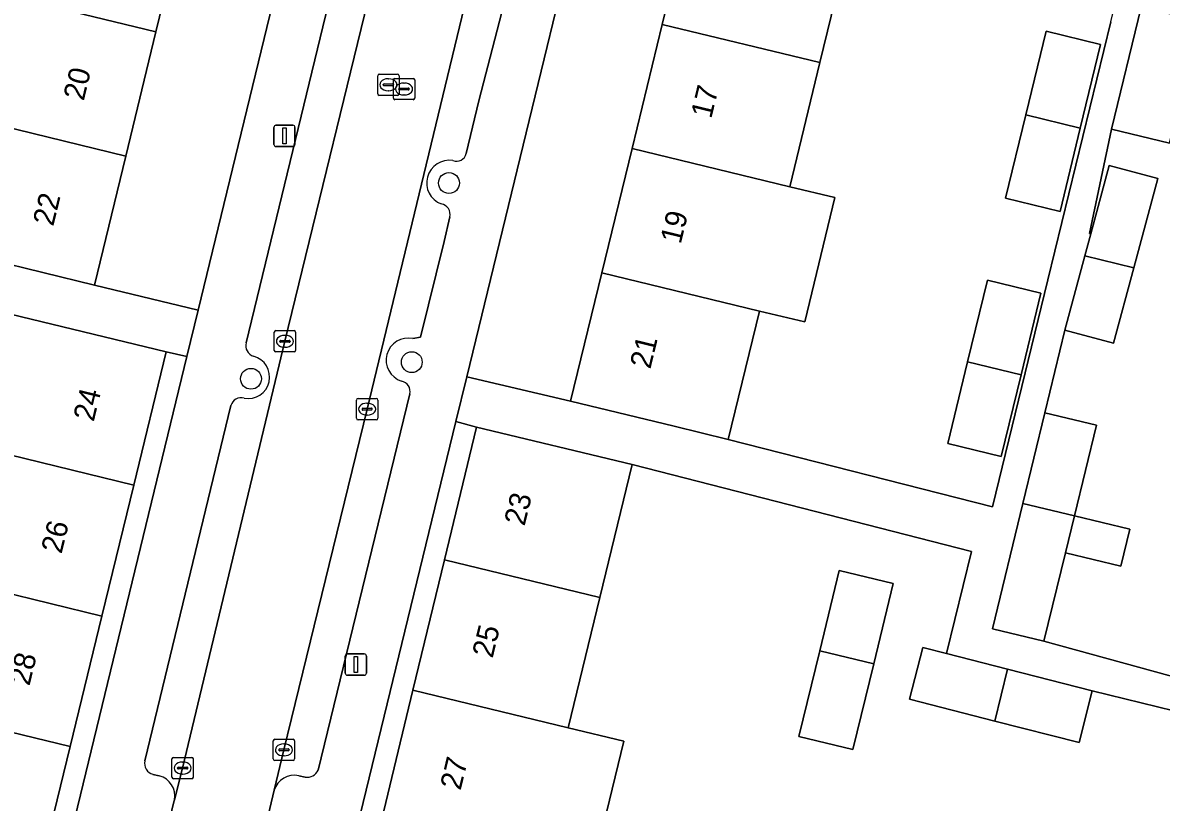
# Model space of a CAD drawing. Extents: x 162803 to 163818, y 381639 to 382475.
# Drawn here: x 163605.5 to 163658.8, y 382100.4 to 382137 of the extents above; entities that cross this region are included whole.
import ezdxf

# ---------------------------------------------------------------- set-up
doc = ezdxf.new("R2010")
doc.units = 0
for name, color, linetype in [('IMGEO_Boom', 7, 'Continuous'), ('IMGEO_Erf', 7, 'Continuous'), ('IMGEO_Kolk', 7, 'Continuous'), ('IMGEO_Lichtmast', 7, 'Continuous'), ('IMGEO_Pand', 7, 'Continuous'), ('IMGEO_Pand_nummerreeks', 7, 'Continuous'), ('IMGEO_Parkeervlak_open', 7, 'Continuous'), ('IMGEO_Rijbaan_lokaal_open', 7, 'Continuous'), ('IMGEO_Rioolput', 7, 'Continuous'), ('IMGEO_Voetpad_open', 7, 'Continuous')]:
    doc.layers.add(name, color=color, linetype=linetype)

msp = doc.modelspace()

# ---------------------------------------------------------------- linework, layer by layer
at = {"layer": 'IMGEO_Boom'}
for centre in [(163625.453, 382129.468), (163623.71, 382121.067), (163616.174, 382120.288)]:
    msp.add_circle(centre, 0.489, dxfattribs=at)
at = {"layer": 'IMGEO_Erf'}
for points in [[(163628.751, 382188.385), (163628.215, 382188.494), (163624.529, 382189.33), (163623.11, 382183.485), (163621.662, 382177.518), (163620.214, 382171.551), (163618.797, 382165.711), (163617.382, 382159.88), (163615.967, 382154.049), (163614.554, 382148.228), (163613.136, 382142.387), (163611.721, 382136.556), (163610.306, 382130.726), (163608.839, 382124.68), (163613.698, 382123.501), (163629.284, 382187.745)], [(163641.882, 382184.559), (163626.283, 382120.373), (163631.154, 382119.238), (163632.617, 382125.257), (163634.033, 382131.086), (163635.448, 382136.906), (163636.864, 382142.735), (163638.281, 382148.565)], [(163664.035, 382179.636), (163654.265, 382182.152), (163652.815, 382176.184), (163651.4, 382170.364), (163649.951, 382164.399), (163652.654, 382163.736), (163651.201, 382157.812), (163648.51, 382158.472), (163647.084, 382152.604), (163645.667, 382146.774), (163644.251, 382140.945), (163642.834, 382135.115), (163641.42, 382129.296), (163643.539, 382128.783), (163642.126, 382122.952), (163640.003, 382123.466), (163638.54, 382117.445), (163650.932, 382114.278), (163653.523, 382124.923), (163656.466, 382137.033), (163657.609, 382141.741), (163658.791, 382141.437), (163658.88, 382141.805)], [(163659.219, 382131.344), (163656.507, 382132.001), (163655.476, 382127.105), (163655.534, 382127.09), (163656.399, 382130.297), (163658.678, 382129.682), (163657.549, 382125.494), (163656.595, 382121.958), (163654.315, 382122.572), (163653.383, 382118.692), (163655.795, 382118.106), (163654.763, 382113.861), (163657.356, 382113.233), (163656.935, 382111.5), (163654.342, 382112.13), (163653.333, 382107.977), (163659.983, 382106.159)], [(163659.42, 382104.721), (163655.601, 382105.659), (163654.981, 382103.229), (163651.038, 382104.236), (163647.033, 382105.259), (163647.653, 382107.689), (163648.767, 382107.405), (163649.937, 382112.187), (163634.041, 382116.26), (163632.528, 382110.031), (163631.043, 382103.916), (163633.644, 382103.286), (163632.162, 382097.171), (163629.558, 382097.802), (163628.015, 382091.45), (163639.281, 382088.766), (163639.525, 382088.708), (163659.226, 382083.946)]]:
    msp.add_lwpolyline(points, dxfattribs=at)
for points in [[(163654.088, 382128.136), (163651.536, 382128.756), (163652.487, 382132.67), (163653.438, 382136.583), (163655.99, 382135.963), (163655.039, 382132.049)], [(163653.197, 382124.303), (163652.267, 382120.474), (163651.336, 382116.645), (163648.825, 382117.255), (163649.755, 382121.084), (163650.685, 382124.913)], [(163613.171, 382121.33), (163612.198, 382121.55), (163610.678, 382115.293), (163609.186, 382109.157), (163607.7, 382103.039), (163606.174, 382096.761), (163607.153, 382096.526)], [(163623.765, 382105.68), (163625.245, 382111.797), (163626.751, 382118.023), (163625.774, 382118.277), (163619.746, 382093.473), (163620.752, 382093.227), (163622.285, 382099.565)], [(163645.361, 382106.915), (163644.385, 382102.897), (163641.856, 382103.511), (163642.831, 382107.529), (163643.745, 382111.292), (163646.275, 382110.678)]]:
    msp.add_lwpolyline(points, close=True, dxfattribs=at)
at = {"layer": 'IMGEO_Kolk'}
for p, q in [((163617.339, 382122.545), (163618.191, 382122.545)), ((163617.264, 382121.619), (163617.264, 382122.471)), ((163617.523, 382122.039), (163617.523, 382122.051)), ((163617.961, 382122.002), (163617.563, 382122.002)), ((163617.566, 382122.088), (163617.964, 382122.088)), ((163617.752, 382122.325), (163617.777, 382122.325)), ((163618.007, 382122.051), (163618.007, 382122.039)), ((163618.265, 382122.471), (163618.265, 382121.619)), ((163618.191, 382121.545), (163617.339, 382121.545)), ((163617.775, 382121.765), (163617.75, 382121.765)), ((163621.194, 382119.363), (163622.046, 382119.363)), ((163621.119, 382118.437), (163621.119, 382119.289)), ((163621.378, 382118.857), (163621.378, 382118.869)), ((163621.816, 382118.82), (163621.418, 382118.82)), ((163621.421, 382118.906), (163621.819, 382118.906)), ((163621.607, 382119.143), (163621.632, 382119.143)), ((163621.862, 382118.869), (163621.862, 382118.857)), ((163622.12, 382119.289), (163622.12, 382118.437)), ((163622.046, 382118.363), (163621.194, 382118.363)), ((163621.63, 382118.583), (163621.605, 382118.583)), ((163617.219, 382102.456), (163617.219, 382103.308)), ((163617.294, 382103.382), (163618.146, 382103.382)), ((163618.22, 382103.308), (163618.22, 382102.456)), ((163617.478, 382102.876), (163617.478, 382102.888)), ((163617.916, 382102.839), (163617.518, 382102.839)), ((163617.521, 382102.925), (163617.919, 382102.925)), ((163617.707, 382103.162), (163617.732, 382103.162)), ((163617.962, 382102.888), (163617.962, 382102.876)), ((163612.472, 382101.603), (163612.472, 382102.455)), ((163612.547, 382102.529), (163613.399, 382102.529)), ((163612.96, 382102.309), (163612.985, 382102.309)), ((163613.473, 382102.455), (163613.473, 382101.603)), ((163618.146, 382102.382), (163617.294, 382102.382)), ((163617.73, 382102.602), (163617.705, 382102.602)), ((163612.731, 382102.023), (163612.731, 382102.035)), ((163613.169, 382101.986), (163612.771, 382101.986)), ((163612.774, 382102.072), (163613.172, 382102.072)), ((163612.983, 382101.749), (163612.958, 382101.749)), ((163613.215, 382102.035), (163613.215, 382102.023)), ((163613.399, 382101.529), (163612.547, 382101.529))]:
    msp.add_line(p, q, dxfattribs=at)
for points in [[(163617.339, 382122.545), (163618.191, 382122.545)], [(163617.264, 382121.619), (163617.264, 382122.471)], [(163618.265, 382122.471), (163618.265, 382121.619)], [(163618.191, 382121.545), (163617.339, 382121.545)], [(163621.194, 382119.363), (163622.046, 382119.363)], [(163621.119, 382118.437), (163621.119, 382119.289)], [(163622.12, 382119.289), (163622.12, 382118.437)], [(163622.046, 382118.363), (163621.194, 382118.363)], [(163617.219, 382102.456), (163617.219, 382103.308)], [(163617.294, 382103.382), (163618.146, 382103.382)], [(163618.22, 382103.308), (163618.22, 382102.456)], [(163612.472, 382101.603), (163612.472, 382102.455)], [(163612.547, 382102.529), (163613.399, 382102.529)], [(163613.473, 382102.455), (163613.473, 382101.603)], [(163618.146, 382102.382), (163617.294, 382102.382)], [(163613.399, 382101.529), (163612.547, 382101.529)]]:
    msp.add_lwpolyline(points, dxfattribs=at)
for centre, radius, start, end in [((163617.341, 382122.469), 0.0765, 91.552, 178.448), ((163617.341, 382122.469), 0.0765, 91.552, 178.448), ((163618.189, 382122.469), 0.0765, 1.552, 88.448), ((163618.189, 382122.469), 0.0765, 1.552, 88.448), ((163617.563, 382122.048), 0.0403, 85.8775, 175.7526), ((163617.56, 382122.038), 0.0366, 178.938, 274.7102), ((163617.964, 382122.045), 0.043, 264.8664, 352.4533), ((163617.968, 382122.05), 0.0386, 1.7309, 96.639), ((163617.341, 382121.621), 0.0765, 181.552, 268.448), ((163617.341, 382121.621), 0.0765, 181.552, 268.448), ((163618.189, 382121.621), 0.0765, 271.552, 358.448), ((163618.189, 382121.621), 0.0765, 271.552, 358.448), ((163621.196, 382119.287), 0.0765, 91.552, 178.448), ((163621.196, 382119.287), 0.0765, 91.552, 178.448), ((163622.044, 382119.287), 0.0765, 1.552, 88.448), ((163622.044, 382119.287), 0.0765, 1.552, 88.448), ((163621.418, 382118.866), 0.0403, 85.8775, 175.7526), ((163621.415, 382118.856), 0.0366, 178.938, 274.7102), ((163621.819, 382118.863), 0.043, 264.8664, 352.4533), ((163621.823, 382118.868), 0.0386, 1.7309, 96.639), ((163621.196, 382118.439), 0.0765, 181.552, 268.448), ((163621.196, 382118.439), 0.0765, 181.552, 268.448), ((163622.044, 382118.439), 0.0765, 271.552, 358.448), ((163622.044, 382118.439), 0.0765, 271.552, 358.448), ((163617.296, 382103.306), 0.0765, 91.552, 178.448), ((163617.296, 382103.306), 0.0765, 91.552, 178.448), ((163618.144, 382103.306), 0.0765, 1.552, 88.448), ((163618.144, 382103.306), 0.0765, 1.552, 88.448), ((163617.518, 382102.885), 0.0403, 85.8775, 175.7526), ((163617.515, 382102.875), 0.0366, 178.938, 274.7102), ((163617.919, 382102.882), 0.043, 264.8664, 352.4533), ((163617.923, 382102.887), 0.0386, 1.7309, 96.639), ((163612.549, 382102.453), 0.0765, 91.552, 178.448), ((163612.549, 382102.453), 0.0765, 91.552, 178.448), ((163613.397, 382102.453), 0.0765, 1.552, 88.448), ((163613.397, 382102.453), 0.0765, 1.552, 88.448), ((163617.296, 382102.458), 0.0765, 181.552, 268.448), ((163617.296, 382102.458), 0.0765, 181.552, 268.448), ((163618.144, 382102.458), 0.0765, 271.552, 358.448), ((163618.144, 382102.458), 0.0765, 271.552, 358.448), ((163612.771, 382102.032), 0.0403, 85.8775, 175.7526), ((163612.768, 382102.022), 0.0366, 178.938, 274.7102), ((163613.172, 382102.029), 0.043, 264.8664, 352.4533), ((163613.176, 382102.034), 0.0386, 1.7309, 96.639), ((163612.549, 382101.605), 0.0765, 181.552, 268.448), ((163612.549, 382101.605), 0.0765, 181.552, 268.448), ((163613.397, 382101.605), 0.0765, 271.552, 358.448), ((163613.397, 382101.605), 0.0765, 271.552, 358.448)]:
    msp.add_arc(centre, radius, start, end, dxfattribs=at)
for centre, major_axis, ratio, start_param, end_param in [((163617.751, 382122.045), (-0.387, 0.002), 0.722429, 4.712389, 7.853982), ((163617.776, 382122.045), (-0.39, 0.002), 0.717154, 1.570796, 4.712389), ((163621.606, 382118.863), (-0.387, 0.002), 0.722429, 4.712389, 7.853982), ((163621.631, 382118.863), (-0.39, 0.002), 0.717154, 1.570796, 4.712389), ((163617.706, 382102.882), (-0.387, 0.002), 0.722429, 4.712389, 7.853982), ((163617.731, 382102.882), (-0.39, 0.002), 0.717154, 1.570796, 4.712389), ((163612.959, 382102.029), (-0.387, 0.002), 0.722429, 4.712389, 7.853982), ((163612.984, 382102.029), (-0.39, 0.002), 0.717154, 1.570796, 4.712389)]:
    msp.add_ellipse(centre, major_axis=major_axis, ratio=ratio, start_param=start_param, end_param=end_param, dxfattribs=at)
at = {"layer": 'IMGEO_Lichtmast'}
for p, q in [((163617.347, 382132.178), (163618.137, 382132.178)), ((163618.137, 382132.178), (163617.347, 382132.178)), ((163617.247, 382131.278), (163617.247, 382132.078)), ((163617.247, 382132.078), (163617.247, 382131.278)), ((163618.237, 382132.078), (163618.237, 382131.278)), ((163618.237, 382131.278), (163618.237, 382132.078)), ((163618.137, 382131.178), (163617.347, 382131.178)), ((163617.347, 382131.178), (163618.137, 382131.178)), ((163620.595, 382106.481), (163620.595, 382107.281)), ((163620.595, 382107.281), (163620.595, 382106.481)), ((163620.695, 382107.381), (163621.485, 382107.381)), ((163621.485, 382107.381), (163620.695, 382107.381)), ((163621.585, 382107.281), (163621.585, 382106.481)), ((163621.585, 382106.481), (163621.585, 382107.281)), ((163621.485, 382106.381), (163620.695, 382106.381)), ((163620.695, 382106.381), (163621.485, 382106.381))]:
    msp.add_line(p, q, dxfattribs=at)
for points in [[(163617.667, 382132.053), (163617.817, 382132.053), (163617.817, 382131.303), (163617.667, 382131.303), (163617.667, 382132.053)], [(163621.015, 382107.256), (163621.165, 382107.256), (163621.165, 382106.506), (163621.015, 382106.506), (163621.015, 382107.256)]]:
    msp.add_lwpolyline(points, dxfattribs=at)
for centre, start, end in [((163617.347, 382132.078), 90, 180), ((163617.347, 382132.078), 90, 180), ((163618.137, 382132.078), 0, 90), ((163618.137, 382132.078), 360, 90), ((163617.347, 382131.278), 180, 270), ((163617.347, 382131.278), 180, 270), ((163618.137, 382131.278), 270, 0), ((163618.137, 382131.278), 270, 0), ((163620.695, 382107.281), 90, 180), ((163620.695, 382107.281), 90, 180), ((163621.485, 382107.281), 0, 90), ((163621.485, 382107.281), 360, 90), ((163620.695, 382106.481), 180, 270), ((163620.695, 382106.481), 180, 270), ((163621.485, 382106.481), 270, 0), ((163621.485, 382106.481), 270, 0)]:
    msp.add_arc(centre, 0.1, start, end, dxfattribs=at)
at = {"layer": 'IMGEO_Pand'}
for points in [[(163604.418, 382138.34), (163611.721, 382136.556), (163613.136, 382142.387), (163605.825, 382144.173)], [(163636.864, 382142.735), (163635.448, 382136.906), (163642.834, 382135.115), (163644.251, 382140.945)], [(163604.418, 382138.34), (163603.012, 382132.507), (163610.306, 382130.726), (163611.721, 382136.556)], [(163660.604, 382137.065), (163657.892, 382137.722), (163656.507, 382132.001), (163659.219, 382131.344)], [(163635.448, 382136.906), (163634.033, 382131.086), (163641.42, 382129.296), (163642.834, 382135.115)], [(163652.487, 382132.67), (163655.039, 382132.049), (163655.99, 382135.963), (163653.438, 382136.583)], [(163610.306, 382130.726), (163603.012, 382132.507), (163602.947, 382132.236), (163599.845, 382132.984), (163599.18, 382130.226), (163602.282, 382129.478), (163601.551, 382126.449), (163603.981, 382125.859), (163608.839, 382124.68)], [(163655.039, 382132.049), (163652.487, 382132.67), (163651.536, 382128.756), (163654.088, 382128.136)], [(163634.033, 382131.086), (163632.617, 382125.257), (163640.003, 382123.466), (163642.126, 382122.952), (163643.539, 382128.783), (163641.42, 382129.296)], [(163658.678, 382129.682), (163656.399, 382130.297), (163655.534, 382127.09), (163655.253, 382126.05), (163657.549, 382125.494)], [(163657.549, 382125.494), (163655.253, 382126.05), (163654.315, 382122.572), (163656.595, 382121.958)], [(163632.617, 382125.257), (163631.154, 382119.238), (163636.013, 382118.058), (163638.54, 382117.445), (163640.003, 382123.466)], [(163649.755, 382121.084), (163652.267, 382120.474), (163653.197, 382124.303), (163650.685, 382124.913)], [(163610.678, 382115.293), (163612.198, 382121.55), (163604.911, 382123.321), (163603.397, 382117.072)], [(163652.267, 382120.474), (163649.755, 382121.084), (163648.825, 382117.255), (163651.336, 382116.645)], [(163654.763, 382113.861), (163655.795, 382118.106), (163653.383, 382118.692), (163652.351, 382114.445)], [(163632.528, 382110.031), (163634.041, 382116.26), (163626.751, 382118.023), (163625.245, 382111.797)], [(163601.911, 382110.933), (163609.186, 382109.157), (163610.678, 382115.293), (163603.397, 382117.072)], [(163654.342, 382112.13), (163654.763, 382113.861), (163652.351, 382114.445), (163650.921, 382108.564), (163653.333, 382107.977)], [(163657.356, 382113.233), (163654.763, 382113.861), (163654.342, 382112.13), (163656.935, 382111.5)], [(163623.765, 382105.68), (163631.043, 382103.916), (163632.528, 382110.031), (163625.245, 382111.797)], [(163607.7, 382103.039), (163609.186, 382109.157), (163601.911, 382110.933), (163600.429, 382104.814)], [(163642.831, 382107.529), (163645.361, 382106.915), (163646.275, 382110.678), (163643.745, 382111.292)], [(163651.628, 382106.674), (163648.767, 382107.405), (163647.653, 382107.689), (163647.033, 382105.259), (163651.038, 382104.236)], [(163645.361, 382106.915), (163642.831, 382107.529), (163641.856, 382103.511), (163644.385, 382102.897)], [(163651.038, 382104.236), (163654.981, 382103.229), (163655.601, 382105.659), (163651.628, 382106.674)], [(163607.7, 382103.039), (163600.429, 382104.814), (163597.166, 382105.611), (163597.145, 382105.525), (163595.63, 382099.318), (163598.904, 382098.519), (163606.174, 382096.761)], [(163631.043, 382103.916), (163623.765, 382105.68), (163622.285, 382099.565), (163629.558, 382097.802), (163632.162, 382097.171), (163633.644, 382103.286)]]:
    msp.add_lwpolyline(points, close=True, dxfattribs=at)
at = {"layer": 'IMGEO_Parkeervlak_open'}
for points in [[(163612.589, 382100.541), (163612.97, 382102.029), (163617.762, 382122.044), (163622.307, 382140.703), (163622.501, 382141.501)], [(163620.449, 382140.548), (163615.945, 382121.977)], [(163626.838, 382140.459), (163626.643, 382139.654), (163626.168, 382137.697), (163621.615, 382118.864), (163617.715, 382102.882), (163617.266, 382100.986)], [(163626.264, 382130.847), (163626.847, 382133.331), (163628.246, 382138.706)], [(163623.763, 382122.169), (163624.121, 382122.237), (163625.229, 382126.728), (163625.494, 382127.881)], [(163619.33, 382101.934), (163623.618, 382119.575)], [(163615.238, 382119.028), (163611.207, 382102.364)], [(163611.58, 382101.734), (163611.877, 382101.671)], [(163618.421, 382101.67), (163618.712, 382101.599)]]:
    msp.add_lwpolyline(points, dxfattribs=at)
for centre, radius, start, end in [((163625.464, 382129.476), 1.057, 80.3943, 249.5253), ((163625.806, 382130.959), 0.471, 249.3239, 346.2764), ((163625.01, 382127.996), 0.497, 346.6565, 80.2854), ((163616.466, 382121.85), 0.536, 166.252, 250.8549), ((163623.538, 382121.163), 1.031, 77.4204, 252.4158), ((163616.04, 382120.366), 1.009, 259.2305, 75.6749), ((163623.128, 382119.687), 0.503, 347.1496, 78.598), ((163615.705, 382118.918), 0.48, 72.157, 166.7887), ((163611.698, 382102.23), 0.509, 164.6983, 256.5581), ((163618.216, 382100.7), 0.992, 78.0424, 163.2263), ((163618.784, 382102.204), 0.609, 263.2231, 333.6986), ((163611.636, 382100.73), 0.971, 348.7685, 75.6606)]:
    msp.add_arc(centre, radius, start, end, dxfattribs=at)
at = {"layer": 'IMGEO_Rijbaan_lokaal_open'}
msp.add_lwpolyline([(163615.736, 382094.524), (163617.266, 382100.986), (163617.715, 382102.882), (163621.615, 382118.864), (163626.168, 382137.697), (163626.643, 382139.654), (163622.307, 382140.703), (163617.762, 382122.044), (163612.97, 382102.029), (163612.589, 382100.541), (163612.563, 382100.439), (163611.383, 382095.561), (163613.56, 382095.042)], close=True, dxfattribs=at)
at = {"layer": 'IMGEO_Rioolput'}
for p, q in [((163622.114, 382133.651), (163622.114, 382134.503)), ((163622.189, 382134.577), (163623.041, 382134.577)), ((163622.602, 382134.357), (163622.627, 382134.357)), ((163622.848, 382133.452), (163622.848, 382134.304)), ((163622.923, 382134.378), (163623.775, 382134.378)), ((163623.115, 382134.503), (163623.115, 382133.651)), ((163623.849, 382134.304), (163623.849, 382133.452)), ((163622.373, 382134.071), (163622.373, 382134.083)), ((163622.811, 382134.034), (163622.413, 382134.034)), ((163622.416, 382134.12), (163622.814, 382134.12)), ((163622.625, 382133.797), (163622.6, 382133.797)), ((163622.857, 382134.083), (163622.857, 382134.071)), ((163623.107, 382133.872), (163623.107, 382133.884)), ((163623.545, 382133.835), (163623.147, 382133.835)), ((163623.15, 382133.921), (163623.548, 382133.921)), ((163623.336, 382134.158), (163623.361, 382134.158)), ((163623.591, 382133.884), (163623.591, 382133.872)), ((163623.041, 382133.577), (163622.189, 382133.577)), ((163623.775, 382133.378), (163622.923, 382133.378)), ((163623.359, 382133.598), (163623.334, 382133.598))]:
    msp.add_line(p, q, dxfattribs=at)
for points in [[(163622.114, 382133.651), (163622.114, 382134.503)], [(163622.189, 382134.577), (163623.041, 382134.577)], [(163622.848, 382133.452), (163622.848, 382134.304)], [(163622.923, 382134.378), (163623.775, 382134.378)], [(163623.115, 382134.503), (163623.115, 382133.651)], [(163623.849, 382134.304), (163623.849, 382133.452)], [(163623.041, 382133.577), (163622.189, 382133.577)], [(163623.775, 382133.378), (163622.923, 382133.378)]]:
    msp.add_lwpolyline(points, dxfattribs=at)
for centre, radius, start, end in [((163622.191, 382134.501), 0.0765, 91.552, 178.448), ((163622.191, 382134.501), 0.0765, 91.552, 178.448), ((163622.925, 382134.302), 0.0765, 91.552, 178.448), ((163622.925, 382134.302), 0.0765, 91.552, 178.448), ((163623.039, 382134.501), 0.0765, 1.552, 88.448), ((163623.039, 382134.501), 0.0765, 1.552, 88.448), ((163623.773, 382134.302), 0.0765, 1.552, 88.448), ((163623.773, 382134.302), 0.0765, 1.552, 88.448), ((163622.413, 382134.08), 0.0403, 85.8775, 175.7526), ((163622.41, 382134.07), 0.0366, 178.938, 274.7102), ((163622.814, 382134.077), 0.043, 264.8664, 352.4533), ((163622.818, 382134.082), 0.0386, 1.7309, 96.639), ((163623.147, 382133.881), 0.0403, 85.8775, 175.7526), ((163623.144, 382133.871), 0.0366, 178.938, 274.7102), ((163623.548, 382133.878), 0.043, 264.8664, 352.4533), ((163623.552, 382133.883), 0.0386, 1.7309, 96.639), ((163622.191, 382133.653), 0.0765, 181.552, 268.448), ((163622.191, 382133.653), 0.0765, 181.552, 268.448), ((163622.925, 382133.454), 0.0765, 181.552, 268.448), ((163622.925, 382133.454), 0.0765, 181.552, 268.448), ((163623.039, 382133.653), 0.0765, 271.552, 358.448), ((163623.039, 382133.653), 0.0765, 271.552, 358.448), ((163623.773, 382133.454), 0.0765, 271.552, 358.448), ((163623.773, 382133.454), 0.0765, 271.552, 358.448)]:
    msp.add_arc(centre, radius, start, end, dxfattribs=at)
for centre, major_axis, ratio, start_param, end_param in [((163622.601, 382134.077), (-0.387, 0.002), 0.722429, 4.712389, 7.853982), ((163622.626, 382134.077), (-0.39, 0.002), 0.717154, 1.570796, 4.712389), ((163623.335, 382133.878), (-0.387, 0.002), 0.722429, 4.712389, 7.853982), ((163623.36, 382133.878), (-0.39, 0.002), 0.717154, 1.570796, 4.712389)]:
    msp.add_ellipse(centre, major_axis=major_axis, ratio=ratio, start_param=start_param, end_param=end_param, dxfattribs=at)
at = {"layer": 'IMGEO_Voetpad_open'}
for points in [[(163629.284, 382187.745), (163613.698, 382123.501), (163613.171, 382121.33), (163607.153, 382096.526), (163611.383, 382095.561), (163612.563, 382100.439), (163612.589, 382100.541)], [(163617.266, 382100.986), (163615.736, 382094.524), (163619.746, 382093.473), (163625.774, 382118.277), (163626.283, 382120.373), (163641.882, 382184.559)], [(163615.945, 382121.977), (163620.449, 382140.548)], [(163628.246, 382138.706), (163626.847, 382133.331), (163626.264, 382130.847)], [(163659.983, 382106.159), (163653.333, 382107.977), (163650.921, 382108.564), (163652.351, 382114.445), (163653.383, 382118.692), (163654.315, 382122.572), (163655.253, 382126.05), (163655.534, 382127.09), (163655.476, 382127.105), (163656.507, 382132.001), (163657.892, 382137.722)], [(163656.466, 382137.033), (163653.523, 382124.923), (163650.932, 382114.278), (163638.54, 382117.445), (163636.013, 382118.058), (163631.154, 382119.238), (163626.283, 382120.373), (163625.774, 382118.277), (163626.751, 382118.023), (163634.041, 382116.26), (163649.937, 382112.187), (163648.767, 382107.405), (163651.628, 382106.674), (163655.601, 382105.659), (163659.42, 382104.721)], [(163625.494, 382127.881), (163625.229, 382126.728), (163624.121, 382122.237), (163623.763, 382122.169)], [(163604.911, 382123.321), (163612.198, 382121.55), (163613.171, 382121.33), (163613.698, 382123.501), (163608.839, 382124.68), (163603.981, 382125.859)], [(163623.618, 382119.575), (163619.33, 382101.934)], [(163611.207, 382102.364), (163615.238, 382119.028)], [(163611.877, 382101.671), (163611.58, 382101.734)], [(163618.712, 382101.599), (163618.421, 382101.67)]]:
    msp.add_lwpolyline(points, dxfattribs=at)
for centre, radius, start, end in [((163625.464, 382129.476), 1.057, 80.3943, 249.5253), ((163625.806, 382130.959), 0.471, 249.3239, 346.2764), ((163625.01, 382127.996), 0.497, 346.6565, 80.2854), ((163616.466, 382121.85), 0.536, 166.252, 250.8549), ((163623.538, 382121.163), 1.031, 77.4204, 252.4158), ((163616.04, 382120.366), 1.009, 259.2305, 75.6749), ((163623.128, 382119.687), 0.503, 347.1496, 78.598), ((163615.705, 382118.918), 0.48, 72.157, 166.7887), ((163611.698, 382102.23), 0.509, 164.6983, 256.5581), ((163618.216, 382100.7), 0.992, 78.0424, 163.2263), ((163618.784, 382102.204), 0.609, 263.2231, 333.6986), ((163611.636, 382100.73), 0.971, 348.7685, 75.6606)]:
    msp.add_arc(centre, radius, start, end, dxfattribs=at)

# ---------------------------------------------------------------- texts
at = {"layer": 'IMGEO_Pand_nummerreeks'}
for s, rotation, p in [('20', 76.3585, (163608.335, 382133.29)), ('17', 76.3409, (163637.742, 382132.454)), ('22', 76.3581, (163606.907, 382127.407)), ('19', 76.3409, (163636.312, 382126.572)), ('21', 76.3409, (163634.888, 382120.711)), ('24', 76.3413, (163608.802, 382118.243)), ('23', 76.3995, (163628.995, 382113.349)), ('26', 76.3413, (163607.296, 382112.046)), ('25', 76.3995, (163627.495, 382107.15)), ('28', 76.3413, (163605.79, 382105.852)), ('27', 76.3982, (163625.995, 382100.951))]:
    msp.add_text(s, height=1, rotation=rotation, dxfattribs=at).set_placement(p)

doc.saveas('drawing.dxf')
